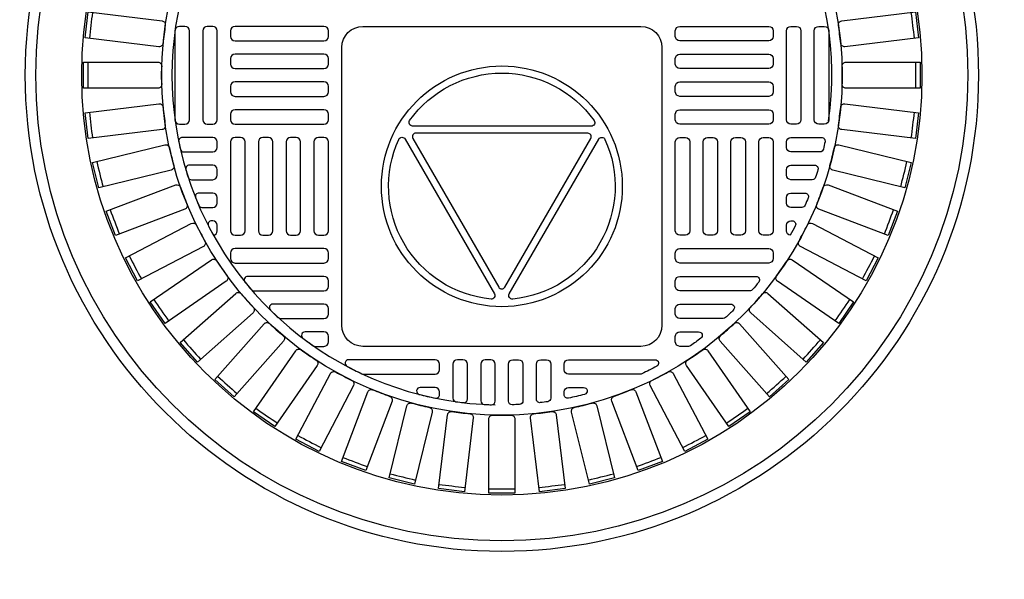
# Model space of a CAD drawing. Extents: x -169 to 6736, y -208 to 3022.
# Tile 481 of 656: x 1991 to 2009, y 1241 to 1251. Entities that reach past the tile are written whole.
import ezdxf

# ---------------------------------------------------------------- set-up
doc = ezdxf.new("R2010")
doc.units = 0
doc.header["$MEASUREMENT"] = 0
doc.header["$PDSIZE"] = 1
doc.layers.get('DEFPOINTS').update_dxf_attribs({"linetype": 'CONTINUOUS'})
for name, color, linetype in [('DIM', 3, 'CONTINUOUS'), ('MONITOR-WELL-COVER', 2, 'CONTINUOUS'), ('MONITOR-WELL-COVER-HATCH', 252, 'CONTINUOUS'), ('TANK-SLOPE', 3, 'CONTINUOUS')]:
    doc.layers.add(name, color=color, linetype=linetype)
doc.styles.add('SIMPLEX', font='simplex')
doc.dimstyles.new('DIM64', dxfattribs={"dimscale": 64, "dimtxt": 0.09375, "dimasz": 0.09375, "dimexe": 0.0625, "dimexo": 0.0625, "dimgap": 0.046875, "dimtad": 1, "dimdec": 4, "dimzin": 3, "dimdsep": 46, "dimlunit": 4, "dimtxsty": 'SIMPLEX', "dimcen": 0, "dimclrd": 256, "dimclre": 256, "dimclrt": 256, "dimadec": 0, "dimazin": 0, "dimtfac": 1, "dimtdec": 4, "dimtmove": 0, "dimatfit": 3, "dimfxl": 1, "dimfrac": 2, "dimtolj": 1, "dimtzin": 0, "dimarcsym": 0})

# ---------------------------------------------------------------- blocks, each defined once
blk = doc.blocks.new('*D28')
at = {"layer": 'DEFPOINTS', "color": 0, "transparency": 16777216}
for p in [(1982.372, 1254.018), (2031.773, 1218.018), (2061.773, 1218.018)]:
    blk.add_point(p, dxfattribs=at)
at = {"layer": 'DIM', "lineweight": -2, "transparency": 16777216}
for p, q in [((1986.372, 1254.018), (2065.773, 1254.018)), ((2061.773, 1248.018), (2061.773, 1224.018)), ((2035.773, 1218.018), (2065.773, 1218.018))]:
    blk.add_line(p, q, dxfattribs=at)
at = {"layer": 'DIM', "transparency": 16777216}
for points in [[(2060.773, 1248.018), (2062.773, 1248.018), (2061.773, 1254.018)], [(2060.773, 1224.018), (2062.773, 1224.018), (2061.773, 1218.018)]]:
    blk.add_solid(points, dxfattribs=at)
at = {"layer": 'DIM', "transparency": 16777216, "insert": (2055.201, 1236.018), "char_height": 6, "attachment_point": 5, "rotation": 90, "style": 'SIMPLEX'}
blk.add_mtext('\\A1;3\'-0"', dxfattribs=at)

msp = doc.modelspace()

# ---------------------------------------------------------------- linework, layer by layer
at = {"layer": 'MONITOR-WELL-COVER', "color": 2}
for points in [[(1997.31289, 1245.21524, -0.41421356), (1996.93789, 1245.59024), (1996.93789, 1250.50953, -0.41421356), (1997.31289, 1250.88453), (2002.23218, 1250.88453, -0.41421356), (2002.60718, 1250.50953), (2002.60718, 1245.59024, -0.41421356), (2002.23218, 1245.21524)], [(1998.14008, 1249.21568, -0.51479584), (2001.40542, 1249.21509, -0.60993291), (2001.35453, 1249.11629), (1998.19093, 1249.11686, -0.60993291)], [(2001.34784, 1248.89737, 0.57736514), (2001.29373, 1248.99113), (1998.25057, 1248.99168, 0.57736506), (1998.19643, 1248.89794), (1999.71754, 1246.26248, 0.5773206), (1999.82579, 1246.26247)], [(1998.05837, 1248.88753), (1999.64026, 1246.1466, -0.60977257), (1999.58013, 1246.05314, -0.51509157), (1997.94737, 1248.88222, -0.60977257)], [(2001.598, 1248.88156, -0.5150917), (1999.96422, 1246.05307, -0.6097725), (1999.90413, 1246.14655), (2001.48701, 1248.88691, -0.6097725)]]:
    msp.add_lwpolyline(points, format="xyb", close=True, dxfattribs=at)
at = {"layer": 'MONITOR-WELL-COVER', "color": 4}
msp.add_circle((1999.77254, 1250.01839), 8.4375, dxfattribs=at)
at = {"layer": 'MONITOR-WELL-COVER', "color": 1}
msp.add_circle((1999.77254, 1250.01839), 8.25, dxfattribs=at)
at = {"layer": 'MONITOR-WELL-COVER', "color": 2}
for centre, radius in [((1999.77254, 1250.01839), 7.4375), ((1999.77254, 1248.04989), 2.13227)]:
    msp.add_circle(centre, radius, dxfattribs=at)
at = {"layer": 'MONITOR-WELL-COVER-HATCH', "linetype": 'Continuous'}
for p, q in [((1994.73317, 1247.85304), (1994.73317, 1247.85304)), ((2004.81191, 1247.85304), (2004.81191, 1247.85304)), ((1994.65443, 1247.67587), (1994.65443, 1247.67587)), ((2004.89065, 1247.67587), (2004.89065, 1247.67587)), ((1994.73317, 1247.36091), (1994.73317, 1247.36091)), ((2004.81191, 1247.36091), (2004.81191, 1247.36091))]:
    msp.add_line(p, q, dxfattribs=at)
for points in [[(1993.81337, 1250.90693, 0.00491171), (1993.77389, 1250.5818, -0.41709369), (1993.70061, 1250.5238), (1992.39416, 1250.68243), (1992.44965, 1251.13941), (1993.7561, 1250.98078, -0.41709369), (1993.81337, 1250.90693)], [(2005.77118, 1250.5818, 0.00491171), (2005.7317, 1250.90693, -0.41709369), (2005.78898, 1250.98078), (2007.09543, 1251.13941), (2007.15091, 1250.68243), (2005.84446, 1250.5238, -0.41709369), (2005.77118, 1250.5818)], [(1993.74972, 1250.18215, 0.00491171), (1993.74972, 1249.85463, -0.41709369), (1993.68396, 1249.78823), (1992.36792, 1249.78823), (1992.36792, 1250.24856), (1993.68396, 1250.24856, -0.41709369), (1993.74972, 1250.18215)], [(2005.79536, 1249.85463, 0.00491171), (2005.79536, 1250.18215, -0.41709369), (2005.86111, 1250.24856), (2007.17716, 1250.24856), (2007.17716, 1249.78823), (2005.86111, 1249.78823, -0.41709369), (2005.79536, 1249.85463)], [(1993.77389, 1249.45499, 0.00491171), (1993.81337, 1249.12986, -0.41709369), (1993.7561, 1249.05601), (1992.44965, 1248.89738), (1992.39416, 1249.35435), (1993.70061, 1249.51298, -0.41709369), (1993.77389, 1249.45499)], [(2005.7317, 1249.12986, 0.00491171), (2005.77118, 1249.45499, -0.41709369), (2005.84446, 1249.51298), (2007.15091, 1249.35435), (2007.09543, 1248.89738), (2005.78898, 1249.05601, -0.41709369), (2005.7317, 1249.12986)], [(1993.88554, 1248.73604, 0.00491171), (1993.96392, 1248.41804, -0.41709369), (1993.91597, 1248.33782), (1992.63817, 1248.02287), (1992.528, 1248.46983), (1993.8058, 1248.78478, -0.41709369), (1993.88554, 1248.73604)], [(2005.58115, 1248.41804, 0.00491171), (2005.65953, 1248.73604, -0.41709369), (2005.73927, 1248.78478), (2007.01707, 1248.46983), (2006.90691, 1248.02287), (2005.62911, 1248.33782, -0.41709369), (2005.58115, 1248.41804)], [(1994.08304, 1248.03579, 0.00491171), (1994.19917, 1247.72955, -0.41709369), (1994.16124, 1247.64414), (1992.93072, 1247.17747), (1992.76748, 1247.60789), (1993.998, 1248.07456, -0.41709369), (1994.08304, 1248.03579)], [(2005.3459, 1247.72955, 0.00491171), (2005.46204, 1248.03579, -0.41709369), (2005.54707, 1248.07456), (2006.77759, 1247.60789), (2006.61436, 1247.17747), (2005.38384, 1247.64414, -0.41709369), (2005.3459, 1247.72955)], [(1994.36349, 1247.36445, 0.00491171), (1994.5157, 1247.07445, -0.41709369), (1994.48833, 1246.98509), (1993.32304, 1246.37349), (1993.10911, 1246.7811), (1994.27441, 1247.39269, -0.41709369), (1994.36349, 1247.36445)], [(2005.02938, 1247.07445, 0.00491171), (2005.18158, 1247.36445, -0.41709369), (2005.27067, 1247.39269), (2006.43597, 1246.7811), (2006.22204, 1246.37349), (2005.05674, 1246.98509, -0.41709369), (2005.02938, 1247.07445)], [(1994.72283, 1246.73181, 0.00491171), (1994.90888, 1246.46227, -0.41709369), (1994.89249, 1246.37026), (1993.8094, 1245.62267), (1993.54791, 1246.00151), (1994.63099, 1246.74911, -0.41709369), (1994.72283, 1246.73181)], [(2004.63619, 1246.46227, 0.00491171), (2004.82224, 1246.73181, -0.41709369), (2004.91409, 1246.74911), (2005.99717, 1246.00151), (2005.73567, 1245.62267), (2004.65259, 1246.37026, -0.41709369), (2004.63619, 1246.46227)], [(1995.1558, 1246.1471, 0.00491171), (1995.37299, 1245.90195, -0.41709369), (1995.3678, 1245.80864), (1994.38273, 1244.93594), (1994.07747, 1245.2805), (1995.06254, 1246.1532, -0.41709369), (1995.1558, 1246.1471)], [(2004.17209, 1245.90195, 0.00491171), (2004.38927, 1246.1471, -0.41709369), (2004.48253, 1246.1532), (2005.4676, 1245.2805), (2005.16235, 1244.93594), (2004.17727, 1245.80864, -0.41709369), (2004.17209, 1245.90195)], [(1995.6561, 1245.61884, 0.00491171), (1995.90125, 1245.40166, -0.41709369), (1995.90735, 1245.3084), (1995.03465, 1244.32333), (1994.69009, 1244.62858), (1995.56278, 1245.61366, -0.41709369), (1995.6561, 1245.61884)], [(2003.64383, 1245.40166, 0.00491171), (2003.88898, 1245.61884, -0.41709369), (2003.98229, 1245.61366), (2004.85499, 1244.62858), (2004.51043, 1244.32333), (2003.63773, 1245.3084, -0.41709369), (2003.64383, 1245.40166)], [(1996.21642, 1245.15474, 0.00491171), (1996.48596, 1244.96868, -0.41709369), (1996.50326, 1244.87684), (1995.75566, 1243.79376), (1995.37681, 1244.05526), (1996.12441, 1245.13834, -0.41709369), (1996.21642, 1245.15474)], [(2003.05912, 1244.96868, 0.00491171), (2003.32866, 1245.15474, -0.41709369), (2003.42067, 1245.13834), (2004.16826, 1244.05526), (2003.78942, 1243.79376), (2003.04182, 1244.87684, -0.41709369), (2003.05912, 1244.96868)], [(1996.82859, 1244.76155, 0.00491171), (1997.1186, 1244.60935, -0.41709369), (1997.14684, 1244.52026), (1996.53524, 1243.35496), (1996.12764, 1243.56889), (1996.73923, 1244.73419, -0.41709369), (1996.82859, 1244.76155)], [(2002.42648, 1244.60935, 0.00491171), (2002.71648, 1244.76155, -0.41709369), (2002.80584, 1244.73419), (2003.41744, 1243.56889), (2003.00983, 1243.35496), (2002.39824, 1244.52026, -0.41709369), (2002.42648, 1244.60935)], [(1997.4837, 1244.44503, 0.00491171), (1997.78993, 1244.32889, -0.41709369), (1997.82871, 1244.24386), (1997.36203, 1243.01333), (1996.93161, 1243.17657), (1997.39829, 1244.40709, -0.41709369), (1997.4837, 1244.44503)], [(2001.75514, 1244.32889, 0.00491171), (2002.06137, 1244.44503, -0.41709369), (2002.14679, 1244.40709), (2002.61346, 1243.17657), (2002.18304, 1243.01333), (2001.71637, 1244.24386, -0.41709369), (2001.75514, 1244.32889)], [(1998.17218, 1244.20978, 0.00491171), (1998.49018, 1244.1314, -0.41709369), (1998.53892, 1244.05166), (1998.22397, 1242.77386), (1997.77702, 1242.88402), (1998.09197, 1244.16182, -0.41709369), (1998.17218, 1244.20978)], [(2001.05489, 1244.1314, 0.00491171), (2001.37289, 1244.20978, -0.41709369), (2001.45311, 1244.16182), (2001.76806, 1242.88402), (2001.3211, 1242.77386), (2001.00615, 1244.05166, -0.41709369), (2001.05489, 1244.1314)], [(1998.884, 1244.05923, 0.00491171), (1999.20913, 1244.01975, -0.41709369), (1999.26713, 1243.94646), (1999.1085, 1242.64002), (1998.65152, 1242.6955), (1998.81015, 1244.00195, -0.41709369), (1998.884, 1244.05923)], [(1999.60878, 1243.99557, 0.00491171), (1999.9363, 1243.99557, -0.41709369), (2000.0027, 1243.92982), (2000.0027, 1242.61377), (1999.54237, 1242.61377), (1999.54237, 1243.92982, -0.41709369), (1999.60878, 1243.99557)], [(2000.33594, 1244.01975, 0.00491171), (2000.66107, 1244.05923, -0.41709369), (2000.73492, 1244.00195), (2000.89355, 1242.6955), (2000.43658, 1242.64002), (2000.27795, 1243.94646, -0.41709369), (2000.33594, 1244.01975)]]:
    msp.add_lwpolyline(points, format="xyb", dxfattribs=at)
at = {"layer": 'MONITOR-WELL-COVER-HATCH', "linetype": 'Continuous', "flags": 128}
for points in [[(1994.06388, 1250.88453, 0.41421356), (1993.98514, 1250.80579), (1993.98514, 1249.23099, 0.41421356), (1994.06388, 1249.15225), (1994.1623, 1249.15225, 0.41421356), (1994.24104, 1249.23099), (1994.24104, 1250.80579, 0.41421356), (1994.1623, 1250.88453)], [(1994.556, 1250.88453, 0.41421356), (1994.47726, 1250.80579), (1994.47726, 1249.23099, 0.41421356), (1994.556, 1249.15225), (1994.65443, 1249.15225, 0.41421356), (1994.73317, 1249.23099), (1994.73317, 1250.80579, 0.41421356), (1994.65443, 1250.88453)], [(1996.70167, 1250.80579, 0.41421356), (1996.62293, 1250.88453), (1995.04813, 1250.88453, 0.41421356), (1994.96939, 1250.80579), (1994.96939, 1250.70737, 0.41421356), (1995.04813, 1250.62863), (1996.62293, 1250.62863, 0.41421356), (1996.70167, 1250.70737)], [(2002.8434, 1250.80579, -0.41421356), (2002.92214, 1250.88453), (2004.49695, 1250.88453, -0.41421356), (2004.57569, 1250.80579), (2004.57569, 1250.70737, -0.41421356), (2004.49695, 1250.62863), (2002.92214, 1250.62863, -0.41421356), (2002.8434, 1250.70737)], [(2004.98907, 1250.88453, -0.41421356), (2005.06781, 1250.80579), (2005.06781, 1249.23099, -0.41421356), (2004.98907, 1249.15225), (2004.89065, 1249.15225, -0.41421356), (2004.81191, 1249.23099), (2004.81191, 1250.80579, -0.41421356), (2004.89065, 1250.88453)], [(2005.4812, 1250.88453, -0.41421356), (2005.55994, 1250.80579), (2005.55994, 1249.23099, -0.41421356), (2005.4812, 1249.15225), (2005.38277, 1249.15225, -0.41421356), (2005.30403, 1249.23099), (2005.30403, 1250.80579, -0.41421356), (2005.38277, 1250.88453)], [(1996.70167, 1250.31367, 0.41421356), (1996.62293, 1250.39241), (1995.04813, 1250.39241, 0.41421356), (1994.96939, 1250.31367), (1994.96939, 1250.21524, 0.41421356), (1995.04813, 1250.1365), (1996.62293, 1250.1365, 0.41421356), (1996.70167, 1250.21524)], [(2002.8434, 1250.31367, -0.41421356), (2002.92214, 1250.39241), (2004.49695, 1250.39241, -0.41421356), (2004.57569, 1250.31367), (2004.57569, 1250.21524, -0.41421356), (2004.49695, 1250.1365), (2002.92214, 1250.1365, -0.41421356), (2002.8434, 1250.21524)], [(1996.70167, 1249.82154, 0.41421356), (1996.62293, 1249.90028), (1995.04813, 1249.90028, 0.41421356), (1994.96939, 1249.82154), (1994.96939, 1249.72312, 0.41421356), (1995.04813, 1249.64438), (1996.62293, 1249.64438, 0.41421356), (1996.70167, 1249.72312)], [(2002.8434, 1249.82154, -0.41421356), (2002.92214, 1249.90028), (2004.49695, 1249.90028, -0.41421356), (2004.57569, 1249.82154), (2004.57569, 1249.72312, -0.41421356), (2004.49695, 1249.64438), (2002.92214, 1249.64438, -0.41421356), (2002.8434, 1249.72312)], [(1996.70167, 1249.32942, 0.41421356), (1996.62293, 1249.40816), (1995.04813, 1249.40816, 0.41421356), (1994.96939, 1249.32942), (1994.96939, 1249.23099, 0.41421356), (1995.04813, 1249.15225), (1996.62293, 1249.15225, 0.41421356), (1996.70167, 1249.23099)], [(2002.8434, 1249.32942, -0.41421356), (2002.92214, 1249.40816), (2004.49695, 1249.40816, -0.41421356), (2004.57569, 1249.32942), (2004.57569, 1249.23099, -0.41421356), (2004.49695, 1249.15225), (2002.92214, 1249.15225, -0.41421356), (2002.8434, 1249.23099)], [(1995.14655, 1247.18375, 0.41421356), (1995.22529, 1247.26249), (1995.22529, 1248.83729, 0.41421356), (1995.14655, 1248.91603), (1995.04813, 1248.91603, 0.41421356), (1994.96939, 1248.83729), (1994.96939, 1247.26249, 0.41421356), (1995.04813, 1247.18375)], [(1995.63868, 1247.18375, 0.41421356), (1995.71742, 1247.26249), (1995.71742, 1248.83729, 0.41421356), (1995.63868, 1248.91603), (1995.54025, 1248.91603, 0.41421356), (1995.46151, 1248.83729), (1995.46151, 1247.26249, 0.41421356), (1995.54025, 1247.18375)], [(1996.13081, 1247.18375, 0.41421356), (1996.20955, 1247.26249), (1996.20955, 1248.83729, 0.41421356), (1996.13081, 1248.91603), (1996.03238, 1248.91603, 0.41421356), (1995.95364, 1248.83729), (1995.95364, 1247.26249, 0.41421356), (1996.03238, 1247.18375)], [(1996.62293, 1247.18375, 0.41421356), (1996.70167, 1247.26249), (1996.70167, 1248.83729, 0.41421356), (1996.62293, 1248.91603), (1996.52451, 1248.91603, 0.41421356), (1996.44577, 1248.83729), (1996.44577, 1247.26249, 0.41421356), (1996.52451, 1247.18375)], [(2002.92214, 1247.18375, -0.41421356), (2002.8434, 1247.26249), (2002.8434, 1248.83729, -0.41421356), (2002.92214, 1248.91603), (2003.02057, 1248.91603, -0.41421356), (2003.09931, 1248.83729), (2003.09931, 1247.26249, -0.41421356), (2003.02057, 1247.18375)], [(2003.41427, 1247.18375, -0.41421356), (2003.33553, 1247.26249), (2003.33553, 1248.83729, -0.41421356), (2003.41427, 1248.91603), (2003.5127, 1248.91603, -0.41421356), (2003.59144, 1248.83729), (2003.59144, 1247.26249, -0.41421356), (2003.5127, 1247.18375)], [(2003.9064, 1247.18375, -0.41421356), (2003.82766, 1247.26249), (2003.82766, 1248.83729, -0.41421356), (2003.9064, 1248.91603), (2004.00482, 1248.91603, -0.41421356), (2004.08356, 1248.83729), (2004.08356, 1247.26249, -0.41421356), (2004.00482, 1247.18375)], [(2004.39852, 1247.18375, -0.41421356), (2004.31978, 1247.26249), (2004.31978, 1248.83729, -0.41421356), (2004.39852, 1248.91603), (2004.49695, 1248.91603, -0.41421356), (2004.57569, 1248.83729), (2004.57569, 1247.26249, -0.41421356), (2004.49695, 1247.18375)], [(1996.70167, 1246.86879, 0.41421356), (1996.62293, 1246.94753), (1995.04813, 1246.94753, 0.41421356), (1994.96939, 1246.86879), (1994.96939, 1246.77036, 0.41421356), (1995.04813, 1246.69162), (1996.62293, 1246.69162, 0.41421356), (1996.70167, 1246.77036)], [(1996.70167, 1246.86879, 0.41421356), (1996.62293, 1246.94753), (1995.04813, 1246.94753, 0.41421356), (1994.96939, 1246.86879), (1994.96939, 1246.77036, 0.41421356), (1995.04813, 1246.69162), (1996.62293, 1246.69162, 0.41421356), (1996.70167, 1246.77036)], [(2002.8434, 1246.86879, -0.41421356), (2002.92214, 1246.94753), (2004.49695, 1246.94753, -0.41421356), (2004.57569, 1246.86879), (2004.57569, 1246.77036, -0.41421356), (2004.49695, 1246.69162), (2002.92214, 1246.69162, -0.41421356), (2002.8434, 1246.77036)]]:
    msp.add_lwpolyline(points, format="xyb", close=True, dxfattribs=at)
at = {"layer": 'MONITOR-WELL-COVER-HATCH', "linetype": 'Continuous'}
for points in [[(1994.05173, 1248.84093, 0.00579688), (1994.08057, 1248.70861, 0.34941735), (1994.14148, 1248.66012), (1994.65443, 1248.66012), (1994.65443, 1248.66012, 0.41421356), (1994.73317, 1248.73886), (1994.73317, 1248.83729), (1994.73317, 1248.83729, 0.41421356), (1994.65443, 1248.91603), (1994.11295, 1248.91603, 0.47499675)], [(2005.49334, 1248.84093, -0.00579688), (2005.4645, 1248.70861, -0.34941735), (2005.4036, 1248.66012), (2004.89065, 1248.66012), (2004.89065, 1248.66012, -0.41421356), (2004.81191, 1248.73886), (2004.81191, 1248.83729), (2004.81191, 1248.83729, -0.41421356), (2004.89065, 1248.91603), (2005.43213, 1248.91603, -0.47499675)], [(1994.17712, 1248.34348, 0.00593375), (1994.21845, 1248.21116, 0.32480274), (1994.27788, 1248.168), (1994.65443, 1248.168), (1994.65443, 1248.168, 0.41421356), (1994.73317, 1248.24674), (1994.73317, 1248.34516), (1994.73317, 1248.34516, 0.41421356), (1994.65443, 1248.4239), (1994.237, 1248.4239, 0.5022062)], [(2005.36795, 1248.34348, -0.00593375), (2005.32663, 1248.21116, -0.32480274), (2005.2672, 1248.168), (2004.89065, 1248.168), (2004.89065, 1248.168, -0.41421356), (2004.81191, 1248.24674), (2004.81191, 1248.34516), (2004.81191, 1248.34516, -0.41421356), (2004.89065, 1248.4239), (2005.30808, 1248.4239, -0.5022062)], [(1994.46317, 1247.67587), (1994.65443, 1247.67587, 0.41421356), (1994.73317, 1247.75461), (1994.73317, 1247.85304, 0.41421356), (1994.65443, 1247.93178), (1994.40885, 1247.93178, 0.53078582), (1994.35083, 1247.84603, 0.00613229), (1994.40575, 1247.71371, 0.29982265)], [(2005.0819, 1247.67587), (2004.89065, 1247.67587, -0.41421356), (2004.81191, 1247.75461), (2004.81191, 1247.85304, -0.41421356), (2004.89065, 1247.93178), (2005.13622, 1247.93178, -0.53078582), (2005.19424, 1247.84603, -0.00613229), (2005.13933, 1247.71371, -0.29982265)], [(1995.27324, 1246.4554, 0.63010886), (1995.22458, 1246.35368, 0.00736221), (1995.33445, 1246.22136, 0.21918356), (1995.38194, 1246.19949), (1996.62293, 1246.19949, 0.41421356), (1996.70167, 1246.27823), (1996.70167, 1246.37666, 0.41421356), (1996.62293, 1246.4554)], [(2004.27183, 1246.4554, -0.63010886), (2004.3205, 1246.35368, -0.00736221), (2004.21062, 1246.22136, -0.21918356), (2004.16313, 1246.19949), (2002.92214, 1246.19949, -0.41421356), (2002.8434, 1246.27823), (2002.8434, 1246.37666, -0.41421356), (2002.92214, 1246.4554)], [(1995.81382, 1245.72391, 0.18836628), (1995.85618, 1245.70737), (1996.62293, 1245.70737, 0.41421356), (1996.70167, 1245.78611), (1996.70167, 1245.88453, 0.41421356), (1996.62293, 1245.96327), (1995.71877, 1245.96327, 0.67100778), (1995.67492, 1245.85624, 0.0082117)], [(2003.73126, 1245.72391, -0.18836628), (2003.6889, 1245.70737), (2002.92214, 1245.70737, -0.41421356), (2002.8434, 1245.78611), (2002.8434, 1245.88453, -0.41421356), (2002.92214, 1245.96327), (2003.82631, 1245.96327, -0.67100778), (2003.87016, 1245.85624, -0.0082117)], [(1996.43316, 1245.22646, 0.15334179), (1996.46889, 1245.21524), (1996.62293, 1245.21524, 0.41421356), (1996.70167, 1245.29398), (1996.70167, 1245.39241, 0.41421356), (1996.62293, 1245.47115), (1996.28856, 1245.47115, 0.71935754), (1996.25088, 1245.35879, 0.00964206)], [(2003.11192, 1245.22646, -0.15334179), (2003.07618, 1245.21524), (2002.92214, 1245.21524, -0.41421356), (2002.8434, 1245.29398), (2002.8434, 1245.39241, -0.41421356), (2002.92214, 1245.47115), (2003.25651, 1245.47115, -0.71935754), (2003.2942, 1245.35879, -0.00964206)], [(1997.05983, 1244.97902, 0.78128622), (1997.03049, 1244.86134, 0.01267427), (1997.29534, 1244.72902, 0.10993883), (1997.32185, 1244.72312), (1998.59144, 1244.72312, 0.41421356), (1998.67018, 1244.80186), (1998.67018, 1244.90028, 0.41421356), (1998.59144, 1244.97902)], [(1999.1623, 1244.27947), (1999.1623, 1244.90028, 0.41421356), (1999.08356, 1244.97902), (1998.98514, 1244.97902, 0.41421356), (1998.9064, 1244.90028), (1998.9064, 1244.29633, 0.37391113), (1998.9602, 1244.23444, 0.00571073), (1999.09252, 1244.21739, 0.4488195)], [(1999.65443, 1244.24299), (1999.65443, 1244.90028, 0.41421356), (1999.57569, 1244.97902), (1999.47726, 1244.97902, 0.41421356), (1999.39852, 1244.90028), (1999.39852, 1244.24857, 0.39850223), (1999.45765, 1244.18617, 0.00566907), (1999.58997, 1244.18052, 0.42339996)], [(1999.89065, 1244.24299), (1999.89065, 1244.90028, -0.41421356), (1999.96939, 1244.97902), (2000.06781, 1244.97902, -0.41421356), (2000.14655, 1244.90028), (2000.14655, 1244.24857, -0.39850223), (2000.08742, 1244.18617, -0.00566907), (1999.9551, 1244.18052, -0.42339996)], [(2000.38277, 1244.27947), (2000.38277, 1244.90028, -0.41421356), (2000.46151, 1244.97902), (2000.55994, 1244.97902, -0.41421356), (2000.63868, 1244.90028), (2000.63868, 1244.29633, -0.37391113), (2000.58487, 1244.23444, -0.00571073), (2000.45255, 1244.21739, -0.4488195)], [(2002.48524, 1244.97902, -0.78128622), (2002.51458, 1244.86134, -0.01267427), (2002.24974, 1244.72902, -0.10993883), (2002.22323, 1244.72312), (2000.95364, 1244.72312, -0.41421356), (2000.8749, 1244.80186), (2000.8749, 1244.90028, -0.41421356), (2000.95364, 1244.97902)], [(1998.67018, 1244.3588), (1998.67018, 1244.40816, 0.41421356), (1998.59144, 1244.4869), (1998.32511, 1244.4869, 0.88078983), (1998.30946, 1244.36389, 0.01255242), (1998.59508, 1244.29759, 0.47499675)], [(2000.8749, 1244.3588), (2000.8749, 1244.40816, -0.41421356), (2000.95364, 1244.4869), (2001.21996, 1244.4869, -0.88078983), (2001.23562, 1244.36389, -0.01255242), (2000.95, 1244.29759, -0.47499675)]]:
    msp.add_lwpolyline(points, format="xyb", close=True, dxfattribs=at)
at = {"layer": 'MONITOR-WELL-COVER-HATCH'}
for points in [[(1994.66537, 1247.18451, 0.37393353), (1994.73317, 1247.26249), (1994.73317, 1247.36091, 0.41421356), (1994.65443, 1247.43965), (1994.63331, 1247.43965, 0.56117558), (1994.57772, 1247.34858, 0.00800005), (1994.6658, 1247.18375)], [(2004.8797, 1247.18451, -0.37393353), (2004.81191, 1247.26249), (2004.81191, 1247.36091, -0.41421356), (2004.89065, 1247.43965), (2004.91177, 1247.43965, -0.56117558), (2004.96736, 1247.34858, -0.00800005), (2004.87928, 1247.18375)]]:
    msp.add_lwpolyline(points, format="xyb", dxfattribs=at)
msp.add_circle((1999.77254, 1250.01839), 6.02362, dxfattribs=at)
msp.add_arc((1999.77254, 1250.01839), 5.84072, 352.041145, 268.841294, dxfattribs=at)
at = {"layer": 'MONITOR-WELL-COVER-HATCH', "linetype": 'Continuous'}
for centre, start, end in [((2010.34189, 1248.73504), 172.343349, 173.810497), ((1989.20318, 1248.73504), 6.189503, 7.656651), ((2010.41952, 1250.01839), 179.266426, 180.733574), ((1989.12555, 1250.01839), 359.266426, 0.733574), ((2010.34189, 1251.30174), 186.189503, 187.656651), ((1989.20318, 1251.30174), 352.343349, 353.810497), ((2010.11014, 1252.56638), 193.11258, 194.579728), ((1989.43493, 1252.56638), 345.420272, 346.88742), ((2009.72764, 1253.79386), 200.035657, 201.502804), ((1989.81743, 1253.79386), 338.497196, 339.964343), ((2009.19998, 1254.96629), 206.958734, 208.425881), ((1990.3451, 1254.96629), 331.574119, 333.041266), ((2008.53483, 1256.06657), 213.881811, 215.348958), ((1991.01024, 1256.06657), 324.651042, 326.118189), ((2007.74192, 1257.07865), 220.804888, 222.272035), ((1991.80315, 1257.07865), 317.727965, 319.195112), ((2006.83279, 1257.98777), 227.727965, 229.195112), ((1992.71228, 1257.98777), 310.804888, 312.272035), ((2005.82071, 1258.78069), 234.651042, 236.118189), ((1993.72436, 1258.78069), 303.881811, 305.348958), ((2004.72044, 1259.44583), 241.574119, 243.041266), ((1994.82464, 1259.44583), 296.958734, 298.425881), ((2003.54801, 1259.9735), 248.497196, 249.964343), ((1995.99706, 1259.9735), 290.035657, 291.502804), ((2002.32053, 1260.356), 255.420272, 256.88742), ((1997.22455, 1260.356), 283.11258, 284.579728), ((2001.05589, 1260.58775), 262.343349, 263.810497), ((1998.48919, 1260.58775), 276.189503, 277.656651), ((1999.77254, 1260.66538), 269.266426, 270.733574)]:
    msp.add_arc(centre, 17.97762, start, end, dxfattribs=at)
at = {"layer": 'TANK-SLOPE'}
msp.add_circle((1999.77254, 1250.01839), 16.4375, dxfattribs=at)

# ---------------------------------------------------------------- dimensions: what is measured, and where the dimension line sits
at = {"layer": 'DIM'}
dim = msp.add_linear_dim(base=(2061.77254, 1218.01839), p1=(1982.37201, 1254.01839), p2=(2031.77254, 1218.01839), angle=270, dimstyle='DIM64', override={"dimtmove": 1}, dxfattribs=at)
dim.commit()
dim.dimension.update_dxf_attribs({"geometry": '*D28', "text_midpoint": (2055.20111, 1236.01839)})

doc.saveas('drawing.dxf')
